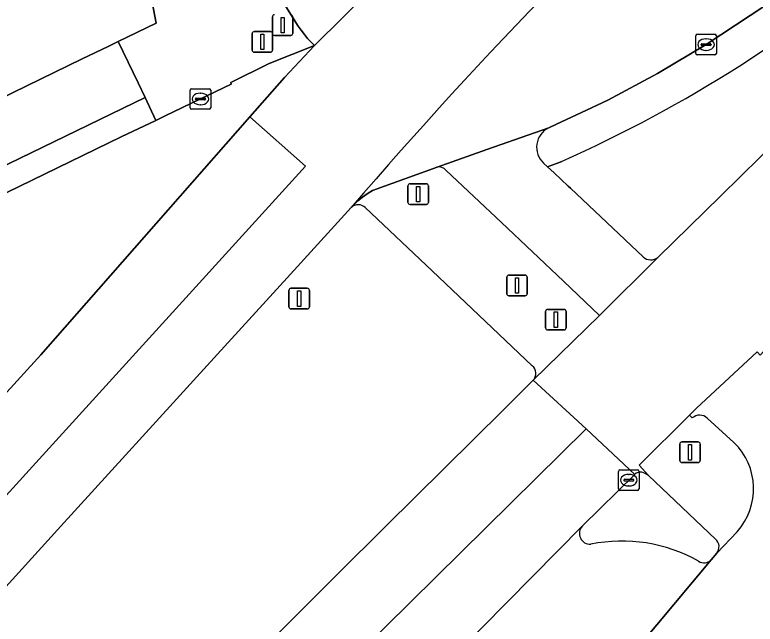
# Model space of a CAD drawing. Extents: x 156412 to 157779, y 382335 to 383768.
# Drawn here: x 157409.67 to 157445.55, y 382909.03 to 382938.57 of the extents above; entities that cross this region are included whole.
import ezdxf

# ---------------------------------------------------------------- set-up
doc = ezdxf.new("R2010")
doc.units = 0
for name, color, linetype in [('IMGEO_Berm_groen', 7, 'Continuous'), ('IMGEO_Fietspad_gesloten', 7, 'Continuous'), ('IMGEO_Groenvoorziening', 7, 'Continuous'), ('IMGEO_Kolk', 7, 'Continuous'), ('IMGEO_Lichtmast', 7, 'Continuous'), ('IMGEO_OVBaan_gesloten', 7, 'Continuous'), ('IMGEO_Rijbaan_regionaal_gesloten', 7, 'Continuous'), ('IMGEO_Verkeerseiland_gesloten', 7, 'Continuous'), ('IMGEO_Verkeersregelinstallatiepaal', 7, 'Continuous'), ('IMGEO_Voetpad_open', 7, 'Continuous')]:
    doc.layers.add(name, color=color, linetype=linetype)

msp = doc.modelspace()

# ---------------------------------------------------------------- linework, layer by layer
at = {"layer": 'IMGEO_Berm_groen'}
for points in [[(157440.836, 382926.81), (157443.875, 382929.797), (157444.833, 382930.732), (157445.79, 382931.668), (157446.746, 382932.604), (157451.527, 382937.232)], [(157436.171, 382931.459), (157435.483, 382931.204), (157435.805, 382930.909), (157436.489, 382930.266), (157436.605, 382930.157), (157440.121, 382926.835)], [(157425.975, 382929.232), (157423.363, 382926.362), (157418.994, 382921.564), (157411.908, 382913.781), (157406.57, 382907.909), (157381.9, 382880.795)], [(157434.747, 382921.556), (157429.89, 382926.154), (157426.653, 382929.219)], [(157390.75, 382873.609), (157391.82, 382874.88), (157392.893, 382876.149), (157393.969, 382877.415), (157398.19, 382882.395), (157402.469, 382887.325), (157406.808, 382892.203), (157411.324, 382897.116), (157415.918, 382901.956), (157420.588, 382906.723), (157422.941, 382909.079), (157425.298, 382911.432), (157427.657, 382913.782), (157433.338, 382919.407), (157434.789, 382920.848)]]:
    msp.add_lwpolyline(points, dxfattribs=at)
for centre, radius, start, end in [((157409.153, 382992.051), 66.342, 294.03188, 310.97032), ((157426.307, 382928.865), 0.495, 45.6861, 132.117), ((157440.493, 382927.237), 0.548, 227.2448, 308.7502), ((157434.424, 382921.182), 0.494, 317.5741, 49.2158)]:
    msp.add_arc(centre, radius, start, end, dxfattribs=at)
at = {"layer": 'IMGEO_Fietspad_gesloten'}
for points in [[(157412.225, 382961.281), (157413.831, 382957.859), (157415.712, 382953.591), (157416.895, 382950.904), (157418.108, 382948.231), (157419.351, 382945.571), (157419.919, 382944.395), (157420.276, 382943.641), (157420.956, 382942.203), (157422.121, 382940.075), (157423.409, 382938.02), (157423.556, 382937.819), (157423.703, 382937.618), (157423.849, 382937.417), (157424.201, 382937.086), (157426.974, 382939.85)], [(157435.546, 382933.091), (157432.538, 382932.031), (157430.13, 382931.183)], [(157436.605, 382930.157), (157436.489, 382930.266), (157435.805, 382930.909), (157435.483, 382931.204), (157435.296, 382931.376)], [(157430.568, 382931.027), (157433.25, 382928.494), (157436.252, 382925.657), (157438.011, 382923.995), (157440.836, 382926.81)], [(157440.121, 382926.835), (157436.605, 382930.157)], [(157445.783, 382922.066), (157445.643, 382922.23), (157442.703, 382919.499), (157442.368, 382919.165), (157442.501, 382919.023)], [(157443.225, 382919.021), (157444.52, 382917.842)], [(157444.674, 382913.499), (157443.684, 382912.466), (157443.414, 382912.14), (157439.879, 382907.91), (157438.378, 382906.061), (157416.299, 382880.6), (157372.353, 382829.817), (157368.429, 382825.011), (157290.311, 382726.867), (157289.146, 382725.425)]]:
    msp.add_lwpolyline(points, dxfattribs=at)
for centre, radius, start, end in [((157436.002, 382932.149), 1.047, 115.8327, 227.5798), ((157430.229, 382930.769), 0.425, 37.2779, 103.514), ((157440.493, 382927.237), 0.548, 227.2448, 308.7502), ((157442.862, 382918.616), 0.544, 48.1067, 131.5767), ((157442.322, 382915.59), 3.147, 318.3649, 45.6968)]:
    msp.add_arc(centre, radius, start, end, dxfattribs=at)
at = {"layer": 'IMGEO_Groenvoorziening'}
msp.add_lwpolyline([(157397.468, 382928.889), (157412.935, 382936.433), (157414.196, 382937.034), (157414.688, 382937.268), (157416.517, 382938.166), (157415.43, 382943.935), (157415.249, 382949.974), (157414.156, 382952.404), (157412.235, 382956.803), (157410.198, 382961.149), (157408.048, 382965.441), (157403.99, 382973.342), (157405.666, 382974.19), (157399.525, 382985.548), (157395.305, 382993.354), (157385.01, 383012.394), (157379.639, 383022.327), (157377.747, 383025.826), (157375.512, 383029.938)], dxfattribs=at)
at = {"layer": 'IMGEO_Kolk'}
for p, q in [((157442.742, 382937.624), (157443.594, 382937.624)), ((157442.667, 382936.698), (157442.667, 382937.55)), ((157443.155, 382937.404), (157443.18, 382937.404)), ((157443.668, 382937.55), (157443.668, 382936.698)), ((157442.926, 382937.118), (157442.926, 382937.13)), ((157443.364, 382937.081), (157442.966, 382937.081)), ((157442.969, 382937.167), (157443.367, 382937.167)), ((157443.41, 382937.13), (157443.41, 382937.118)), ((157443.594, 382936.624), (157442.742, 382936.624)), ((157443.178, 382936.844), (157443.153, 382936.844)), ((157418.166, 382934.06), (157418.166, 382934.912)), ((157418.241, 382934.986), (157419.093, 382934.986)), ((157418.654, 382934.766), (157418.679, 382934.766)), ((157419.167, 382934.912), (157419.167, 382934.06)), ((157418.425, 382934.48), (157418.425, 382934.492)), ((157418.863, 382934.443), (157418.465, 382934.443)), ((157418.468, 382934.529), (157418.866, 382934.529)), ((157418.909, 382934.492), (157418.909, 382934.48)), ((157419.093, 382933.986), (157418.241, 382933.986)), ((157418.677, 382934.206), (157418.652, 382934.206)), ((157438.922, 382915.584), (157438.922, 382916.436)), ((157438.997, 382916.51), (157439.849, 382916.51)), ((157439.923, 382916.436), (157439.923, 382915.584)), ((157439.224, 382916.053), (157439.622, 382916.053)), ((157439.41, 382916.29), (157439.435, 382916.29)), ((157439.181, 382916.004), (157439.181, 382916.016)), ((157439.619, 382915.967), (157439.221, 382915.967)), ((157439.433, 382915.73), (157439.408, 382915.73)), ((157439.665, 382916.016), (157439.665, 382916.004)), ((157439.849, 382915.51), (157438.997, 382915.51))]:
    msp.add_line(p, q, dxfattribs=at)
for points in [[(157442.742, 382937.624), (157443.594, 382937.624)], [(157442.667, 382936.698), (157442.667, 382937.55)], [(157443.668, 382937.55), (157443.668, 382936.698)], [(157443.594, 382936.624), (157442.742, 382936.624)], [(157418.166, 382934.06), (157418.166, 382934.912)], [(157418.241, 382934.986), (157419.093, 382934.986)], [(157419.167, 382934.912), (157419.167, 382934.06)], [(157419.093, 382933.986), (157418.241, 382933.986)], [(157438.922, 382915.584), (157438.922, 382916.436)], [(157438.997, 382916.51), (157439.849, 382916.51)], [(157439.923, 382916.436), (157439.923, 382915.584)], [(157439.849, 382915.51), (157438.997, 382915.51)]]:
    msp.add_lwpolyline(points, dxfattribs=at)
for centre, radius, start, end in [((157442.744, 382937.548), 0.0765, 91.552, 178.448), ((157442.744, 382937.548), 0.0765, 91.552, 178.448), ((157443.592, 382937.548), 0.0765, 1.552, 88.448), ((157443.592, 382937.548), 0.0765, 1.552, 88.448), ((157442.966, 382937.127), 0.0403, 85.8775, 175.7526), ((157442.963, 382937.117), 0.0366, 178.938, 274.7102), ((157443.367, 382937.124), 0.043, 264.8664, 352.4533), ((157443.371, 382937.129), 0.0386, 1.7309, 96.639), ((157442.744, 382936.7), 0.0765, 181.552, 268.448), ((157442.744, 382936.7), 0.0765, 181.552, 268.448), ((157443.592, 382936.7), 0.0765, 271.552, 358.448), ((157443.592, 382936.7), 0.0765, 271.552, 358.448), ((157418.243, 382934.91), 0.0765, 91.552, 178.448), ((157418.243, 382934.91), 0.0765, 91.552, 178.448), ((157419.091, 382934.91), 0.0765, 1.552, 88.448), ((157419.091, 382934.91), 0.0765, 1.552, 88.448), ((157418.465, 382934.489), 0.0403, 85.8775, 175.7526), ((157418.462, 382934.479), 0.0366, 178.938, 274.7102), ((157418.866, 382934.486), 0.043, 264.8664, 352.4533), ((157418.87, 382934.491), 0.0386, 1.7309, 96.639), ((157418.243, 382934.062), 0.0765, 181.552, 268.448), ((157418.243, 382934.062), 0.0765, 181.552, 268.448), ((157419.091, 382934.062), 0.0765, 271.552, 358.448), ((157419.091, 382934.062), 0.0765, 271.552, 358.448), ((157438.999, 382916.434), 0.0765, 91.552, 178.448), ((157438.999, 382916.434), 0.0765, 91.552, 178.448), ((157439.847, 382916.434), 0.0765, 1.552, 88.448), ((157439.847, 382916.434), 0.0765, 1.552, 88.448), ((157439.221, 382916.013), 0.0403, 85.8775, 175.7526), ((157439.626, 382916.015), 0.0386, 1.7309, 96.639), ((157439.218, 382916.003), 0.0366, 178.938, 274.7102), ((157439.622, 382916.01), 0.043, 264.8664, 352.4533), ((157438.999, 382915.586), 0.0765, 181.552, 268.448), ((157438.999, 382915.586), 0.0765, 181.552, 268.448), ((157439.847, 382915.586), 0.0765, 271.552, 358.448), ((157439.847, 382915.586), 0.0765, 271.552, 358.448)]:
    msp.add_arc(centre, radius, start, end, dxfattribs=at)
for centre, major_axis, ratio, start_param, end_param in [((157443.154, 382937.124), (-0.387, 0.002), 0.722429, 4.712389, 7.853982), ((157443.179, 382937.124), (-0.39, 0.002), 0.717154, 1.570796, 4.712389), ((157418.653, 382934.486), (-0.387, 0.002), 0.722429, 4.712389, 7.853982), ((157418.678, 382934.486), (-0.39, 0.002), 0.717154, 1.570796, 4.712389), ((157439.409, 382916.01), (-0.387, 0.002), 0.722429, 4.712389, 7.853982), ((157439.434, 382916.01), (-0.39, 0.002), 0.717154, 1.570796, 4.712389)]:
    msp.add_ellipse(centre, major_axis=major_axis, ratio=ratio, start_param=start_param, end_param=end_param, dxfattribs=at)
at = {"layer": 'IMGEO_Lichtmast'}
for p, q in [((157422.955, 382924.409), (157422.955, 382925.209)), ((157422.955, 382925.209), (157422.955, 382924.409)), ((157423.055, 382925.309), (157423.845, 382925.309)), ((157423.845, 382925.309), (157423.055, 382925.309)), ((157423.945, 382925.209), (157423.945, 382924.409)), ((157423.945, 382924.409), (157423.945, 382925.209)), ((157423.845, 382924.309), (157423.055, 382924.309)), ((157423.055, 382924.309), (157423.845, 382924.309))]:
    msp.add_line(p, q, dxfattribs=at)
msp.add_lwpolyline([(157423.375, 382925.184), (157423.525, 382925.184), (157423.525, 382924.434), (157423.375, 382924.434), (157423.375, 382925.184)], dxfattribs=at)
for centre, start, end in [((157423.055, 382925.209), 90, 180), ((157423.055, 382925.209), 90, 180), ((157423.845, 382925.209), 0, 90), ((157423.845, 382925.209), 360, 90), ((157423.055, 382924.409), 180, 270), ((157423.055, 382924.409), 180, 270), ((157423.845, 382924.409), 270, 0), ((157423.845, 382924.409), 270, 0)]:
    msp.add_arc(centre, 0.1, start, end, dxfattribs=at)
at = {"layer": 'IMGEO_OVBaan_gesloten'}
for points in [[(157425.975, 382929.232), (157426.29, 382929.549), (157426.516, 382929.728), (157426.753, 382929.893), (157426.999, 382930.044), (157430.13, 382931.183), (157432.538, 382932.031), (157435.546, 382933.091), (157435.928, 382933.273), (157437.369, 382933.946), (157438.407, 382934.431), (157440.822, 382935.716), (157443.168, 382937.124), (157446.016, 382938.998), (157448.766, 382941.013), (157451.404, 382943.158), (157451.412, 382943.164), (157452.865, 382944.51), (157453.143, 382944.757), (157454.529, 382945.986), (157458.051, 382949.09), (157460.021, 382950.827), (157460.221, 382951.028), (157463.622, 382954.012)], [(157408.942, 382919.912), (157410.936, 382922.077), (157421.054, 382933.615), (157422.736, 382935.533), (157424.201, 382937.086), (157421.997, 382936.21), (157420.145, 382935.282), (157420.155, 382935.207), (157418.633, 382934.484), (157416.959, 382933.668), (157416.513, 382933.451), (157414.821, 382932.646), (157403.099, 382926.95), (157392.779, 382921.705)]]:
    msp.add_lwpolyline(points, dxfattribs=at)
msp.add_arc((157597.536, 382782.043), 226.048, 131.9247, 139.37234, dxfattribs=at)
at = {"layer": 'IMGEO_Rijbaan_regionaal_gesloten'}
for points in [[(157444.628, 382957.306), (157442.952, 382955.736), (157438.076, 382951.1), (157433.298, 382946.364), (157428.619, 382941.53), (157426.974, 382939.85), (157424.201, 382937.086), (157422.736, 382935.533), (157421.054, 382933.615), (157423.766, 382931.236), (157377.946, 382880.825), (157291.11, 382779.095), (157261.567, 382744.101), (157247.93, 382727.948), (157250.922, 382726.32), (157267.644, 382746.056), (157283.351, 382764.593), (157341.88, 382833.527), (157378.332, 382876.223)], [(157466.009, 382941.571), (157466.877, 382942.319), (157468.23, 382943.448), (157469.77, 382944.733), (157467.831, 382947.289), (157465.895, 382949.84), (157464.009, 382948.285), (157463.198, 382947.616), (157462.595, 382947.128), (157461.427, 382946.123), (157456.421, 382941.739), (157451.527, 382937.232), (157446.746, 382932.604), (157445.79, 382931.668), (157444.833, 382930.732), (157443.875, 382929.797), (157440.836, 382926.81), (157438.011, 382923.995), (157434.789, 382920.848), (157437.36, 382918.496), (157439.708, 382916.291)], [(157406.57, 382907.909), (157411.908, 382913.781), (157418.994, 382921.564), (157423.363, 382926.362), (157425.975, 382929.232)], [(157440.372, 382916.227), (157439.933, 382916.733), (157442.368, 382919.165), (157442.703, 382919.499), (157445.643, 382922.23), (157445.783, 382922.066), (157446.382, 382922.72), (157447.756, 382924.227)], [(157374.101, 382848.769), (157401.506, 382880.534), (157409.625, 382890.232), (157421.563, 382902.909), (157437.36, 382918.496), (157434.789, 382920.848), (157433.338, 382919.407), (157427.657, 382913.782), (157425.298, 382911.432), (157422.941, 382909.079), (157420.588, 382906.723), (157415.918, 382901.956), (157411.324, 382897.116), (157406.808, 382892.203), (157402.469, 382887.325), (157398.19, 382882.395), (157393.969, 382877.415), (157392.893, 382876.149), (157391.82, 382874.88), (157390.75, 382873.609), (157275.604, 382738.077), (157262.917, 382723.265), (157261.847, 382722.016)], [(157410.581, 382886.354), (157422.56, 382898.985), (157437.176, 382913.791), (157439.708, 382916.291), (157437.36, 382918.496), (157421.563, 382902.909), (157409.625, 382890.232), (157401.506, 382880.534), (157374.101, 382848.769), (157263.277, 382718.25), (157261.677, 382716.365)], [(157437.176, 382913.791), (157422.56, 382898.985), (157410.581, 382886.354)], [(157439.879, 382907.91), (157443.414, 382912.14)]]:
    msp.add_lwpolyline(points, dxfattribs=at)
msp.add_lwpolyline([(157377.946, 382880.825), (157423.766, 382931.236), (157421.054, 382933.615), (157410.936, 382922.077), (157408.942, 382919.912), (157404.172, 382914.64), (157373.405, 382880.899), (157372.134, 382879.681), (157255.337, 382742.097), (157244.535, 382729.373), (157245.917, 382728.842), (157247.93, 382727.948), (157261.567, 382744.101), (157291.11, 382779.095)], close=True, dxfattribs=at)
for centre, radius, start, end in [((157597.536, 382782.043), 226.048, 131.9247, 139.37234), ((157440.005, 382915.9), 0.491, 41.7138, 127.2753), ((157437.553, 382913.428), 0.524, 136.1048, 273.5603), ((157439.086, 382905.492), 7.564, 60.5346, 101.4423), ((157443.07, 382912.497), 0.496, 237.9386, 313.9124)]:
    msp.add_arc(centre, radius, start, end, dxfattribs=at)
at = {"layer": 'IMGEO_Verkeerseiland_gesloten'}
for points in [[(157439.708, 382916.291), (157437.176, 382913.791)], [(157443.629, 382913.147), (157440.372, 382916.227)], [(157443.414, 382912.14), (157443.684, 382912.466)]]:
    msp.add_lwpolyline(points, dxfattribs=at)
for centre, radius, start, end in [((157440.005, 382915.9), 0.491, 41.7138, 127.2753), ((157437.553, 382913.428), 0.524, 136.1048, 273.5603), ((157439.086, 382905.492), 7.564, 60.5346, 101.4423), ((157443.304, 382912.778), 0.492, 320.6287, 48.6061), ((157443.07, 382912.497), 0.496, 237.9386, 313.9124)]:
    msp.add_arc(centre, radius, start, end, dxfattribs=at)
at = {"layer": 'IMGEO_Verkeersregelinstallatiepaal'}
for p, q in [((157422.151, 382937.668), (157422.151, 382938.468)), ((157422.151, 382938.468), (157422.151, 382937.668)), ((157423.141, 382938.468), (157423.141, 382937.668)), ((157423.141, 382937.668), (157423.141, 382938.468)), ((157421.172, 382936.854), (157421.172, 382937.654)), ((157421.172, 382937.654), (157421.172, 382936.854)), ((157421.272, 382937.754), (157422.062, 382937.754)), ((157422.062, 382937.754), (157421.272, 382937.754)), ((157422.162, 382937.654), (157422.162, 382936.854)), ((157422.162, 382936.854), (157422.162, 382937.654)), ((157423.041, 382937.568), (157422.251, 382937.568)), ((157422.251, 382937.568), (157423.041, 382937.568)), ((157422.062, 382936.754), (157421.272, 382936.754)), ((157421.272, 382936.754), (157422.062, 382936.754)), ((157428.724, 382929.476), (157428.724, 382930.276)), ((157428.724, 382930.276), (157428.724, 382929.476)), ((157428.824, 382930.376), (157429.614, 382930.376)), ((157429.614, 382930.376), (157428.824, 382930.376)), ((157429.714, 382930.276), (157429.714, 382929.476)), ((157429.714, 382929.476), (157429.714, 382930.276)), ((157429.614, 382929.376), (157428.824, 382929.376)), ((157428.824, 382929.376), (157429.614, 382929.376)), ((157433.511, 382925.047), (157433.511, 382925.847)), ((157433.511, 382925.847), (157433.511, 382925.047)), ((157433.611, 382925.947), (157434.401, 382925.947)), ((157434.401, 382925.947), (157433.611, 382925.947)), ((157434.501, 382925.847), (157434.501, 382925.047)), ((157434.501, 382925.047), (157434.501, 382925.847)), ((157434.401, 382924.947), (157433.611, 382924.947)), ((157433.611, 382924.947), (157434.401, 382924.947)), ((157435.394, 382923.389), (157435.394, 382924.189)), ((157435.394, 382924.189), (157435.394, 382923.389)), ((157435.494, 382924.289), (157436.284, 382924.289)), ((157436.284, 382924.289), (157435.494, 382924.289)), ((157436.384, 382924.189), (157436.384, 382923.389)), ((157436.384, 382923.389), (157436.384, 382924.189)), ((157436.284, 382923.289), (157435.494, 382923.289)), ((157435.494, 382923.289), (157436.284, 382923.289)), ((157441.995, 382917.861), (157442.785, 382917.861)), ((157442.785, 382917.861), (157441.995, 382917.861)), ((157441.895, 382916.961), (157441.895, 382917.761)), ((157441.895, 382917.761), (157441.895, 382916.961)), ((157442.885, 382917.761), (157442.885, 382916.961)), ((157442.885, 382916.961), (157442.885, 382917.761)), ((157442.785, 382916.861), (157441.995, 382916.861)), ((157441.995, 382916.861), (157442.785, 382916.861))]:
    msp.add_line(p, q, dxfattribs=at)
for points in [[(157422.571, 382938.443), (157422.721, 382938.443), (157422.721, 382937.693), (157422.571, 382937.693), (157422.571, 382938.443)], [(157421.592, 382937.629), (157421.742, 382937.629), (157421.742, 382936.879), (157421.592, 382936.879), (157421.592, 382937.629)], [(157429.144, 382930.251), (157429.294, 382930.251), (157429.294, 382929.501), (157429.144, 382929.501), (157429.144, 382930.251)], [(157433.931, 382925.822), (157434.081, 382925.822), (157434.081, 382925.072), (157433.931, 382925.072), (157433.931, 382925.822)], [(157435.814, 382924.164), (157435.964, 382924.164), (157435.964, 382923.414), (157435.814, 382923.414), (157435.814, 382924.164)], [(157442.315, 382917.736), (157442.465, 382917.736), (157442.465, 382916.986), (157442.315, 382916.986), (157442.315, 382917.736)]]:
    msp.add_lwpolyline(points, dxfattribs=at)
for centre, start, end in [((157422.251, 382938.468), 90, 180), ((157422.251, 382938.468), 90, 180), ((157423.041, 382938.468), 0, 90), ((157423.041, 382938.468), 360, 90), ((157421.272, 382937.654), 90, 180), ((157421.272, 382937.654), 90, 180), ((157422.062, 382937.654), 0, 90), ((157422.062, 382937.654), 360, 90), ((157422.251, 382937.668), 180, 270), ((157422.251, 382937.668), 180, 270), ((157423.041, 382937.668), 270, 0), ((157423.041, 382937.668), 270, 0), ((157421.272, 382936.854), 180, 270), ((157421.272, 382936.854), 180, 270), ((157422.062, 382936.854), 270, 0), ((157422.062, 382936.854), 270, 0), ((157428.824, 382930.276), 90, 180), ((157428.824, 382930.276), 90, 180), ((157429.614, 382930.276), 0, 90), ((157429.614, 382930.276), 360, 90), ((157428.824, 382929.476), 180, 270), ((157428.824, 382929.476), 180, 270), ((157429.614, 382929.476), 270, 0), ((157429.614, 382929.476), 270, 0), ((157433.611, 382925.847), 90, 180), ((157433.611, 382925.847), 90, 180), ((157434.401, 382925.847), 0, 90), ((157434.401, 382925.847), 360, 90), ((157433.611, 382925.047), 180, 270), ((157433.611, 382925.047), 180, 270), ((157434.401, 382925.047), 270, 0), ((157434.401, 382925.047), 270, 0), ((157435.494, 382924.189), 90, 180), ((157435.494, 382924.189), 90, 180), ((157436.284, 382924.189), 0, 90), ((157436.284, 382924.189), 360, 90), ((157435.494, 382923.389), 180, 270), ((157435.494, 382923.389), 180, 270), ((157436.284, 382923.389), 270, 0), ((157436.284, 382923.389), 270, 0), ((157441.995, 382917.761), 90, 180), ((157441.995, 382917.761), 90, 180), ((157442.785, 382917.761), 0, 90), ((157442.785, 382917.761), 360, 90), ((157441.995, 382916.961), 180, 270), ((157441.995, 382916.961), 180, 270), ((157442.785, 382916.961), 270, 0), ((157442.785, 382916.961), 270, 0)]:
    msp.add_arc(centre, 0.1, start, end, dxfattribs=at)
at = {"layer": 'IMGEO_Voetpad_open'}
for points in [[(157463.622, 382954.012), (157460.221, 382951.028), (157460.021, 382950.827), (157458.051, 382949.09), (157454.529, 382945.986), (157453.143, 382944.757), (157452.865, 382944.51), (157451.412, 382943.164), (157451.404, 382943.158), (157448.766, 382941.013), (157446.016, 382938.998), (157443.168, 382937.124), (157440.822, 382935.716), (157438.407, 382934.431), (157437.369, 382933.946), (157435.928, 382933.273), (157435.546, 382933.091)], [(157415.43, 382943.935), (157416.517, 382938.166), (157414.688, 382937.268), (157415.642, 382935.272), (157415.986, 382934.553), (157416.513, 382933.451), (157416.959, 382933.668), (157418.633, 382934.484), (157420.155, 382935.207), (157420.145, 382935.282), (157421.997, 382936.21), (157424.201, 382937.086), (157423.849, 382937.417), (157423.703, 382937.618), (157423.556, 382937.819), (157423.409, 382938.02), (157422.121, 382940.075)], [(157415.986, 382934.553), (157415.642, 382935.272), (157414.688, 382937.268), (157414.196, 382937.034), (157412.935, 382936.433), (157397.468, 382928.889)], [(157378.606, 382918.417), (157377.123, 382917.384), (157375.335, 382916.068), (157377.758, 382912.637), (157381.026, 382914.934), (157380.308, 382916.01), (157381.989, 382917.222), (157385.819, 382919.684), (157390.079, 382921.99), (157415.986, 382934.553)], [(157403.099, 382926.95), (157414.821, 382932.646), (157416.513, 382933.451), (157415.986, 382934.553), (157390.079, 382921.99), (157385.819, 382919.684), (157381.989, 382917.222), (157380.308, 382916.01), (157381.026, 382914.934), (157381.86, 382915.52)], [(157430.13, 382931.183), (157426.999, 382930.044), (157426.753, 382929.893), (157426.516, 382929.728), (157426.29, 382929.549), (157425.975, 382929.232)], [(157435.296, 382931.376), (157435.483, 382931.204), (157436.171, 382931.459)], [(157433.25, 382928.494), (157430.568, 382931.027)], [(157426.653, 382929.219), (157429.89, 382926.154), (157434.747, 382921.556)], [(157434.789, 382920.848), (157438.011, 382923.995), (157436.252, 382925.657), (157433.25, 382928.494)], [(157442.501, 382919.023), (157442.368, 382919.165), (157439.933, 382916.733), (157440.372, 382916.227), (157443.629, 382913.147)], [(157444.52, 382917.842), (157443.225, 382919.021)], [(157443.684, 382912.466), (157444.674, 382913.499)]]:
    msp.add_lwpolyline(points, dxfattribs=at)
for centre, radius, start, end in [((157409.153, 382992.051), 66.342, 294.03188, 310.97032), ((157436.002, 382932.149), 1.047, 115.8327, 227.5798), ((157430.229, 382930.769), 0.425, 37.2779, 103.514), ((157426.307, 382928.865), 0.495, 45.6861, 132.117), ((157434.424, 382921.182), 0.494, 317.5741, 49.2158), ((157442.862, 382918.616), 0.544, 48.1067, 131.5767), ((157442.322, 382915.59), 3.147, 318.3649, 45.6968), ((157443.304, 382912.778), 0.492, 320.6287, 48.6061)]:
    msp.add_arc(centre, radius, start, end, dxfattribs=at)

doc.saveas('drawing.dxf')
